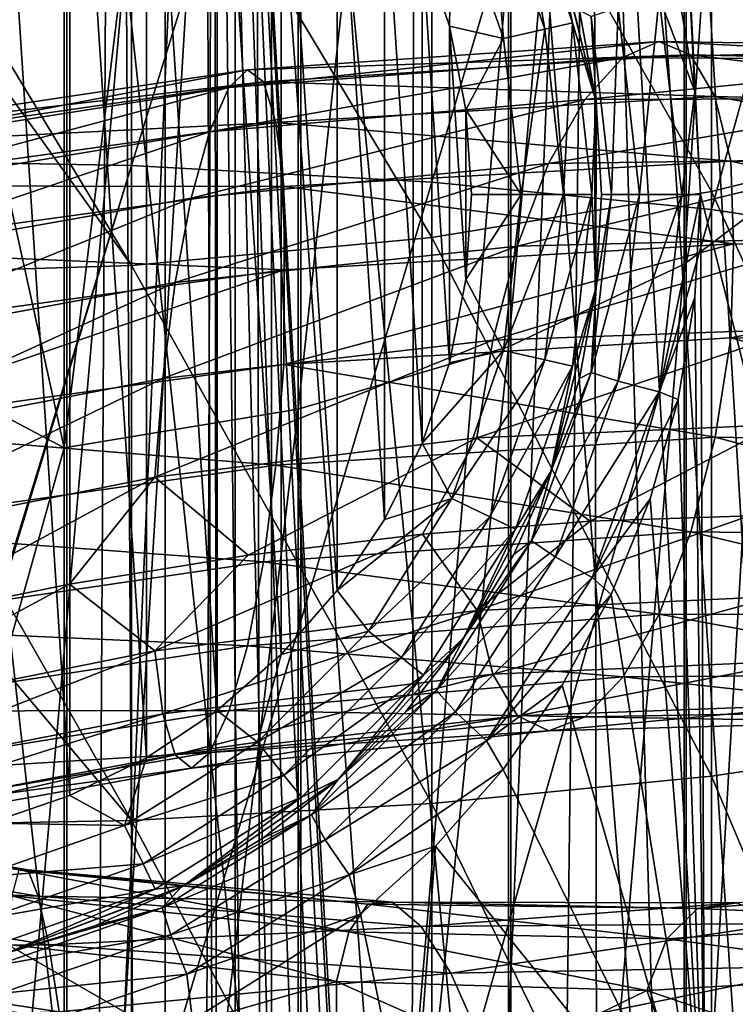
# Model space of a CAD drawing. Header units: metres. Extents: x -109 to 109, y -432 to 89.
# Tile 248 of 656: x 1.53 to 7.03, y -110.07 to -102.5. Entities that reach past the tile are written whole.
import ezdxf

# ---------------------------------------------------------------- set-up
doc = ezdxf.new("R2010")
doc.units = ezdxf.units.M
doc.layers.add('solid_506360_24502164', color=7, linetype='CONTINUOUS')
doc.layers.add('solid_506360_24502164_01', color=7, linetype='CONTINUOUS')

msp = doc.modelspace()

# ---------------------------------------------------------------- linework, layer by layer
at = {"layer": 'solid_506360_24502164'}
for points in [[(4.586508, -72.932159, 24.129698), (0, -111.146767, 23.754892), (0, -73.012909, 23.754892)], [(2.930782, -120.392815, 354.220398), (3.023894, -94.300003, 354.202179), (0, -94.300003, 354.5)], [(2.013397, -119.782677, 354.368683), (2.930782, -120.392815, 354.220398), (0, -94.300003, 354.5)], [(1.017608, -119.41877, 354.466553), (2.013397, -119.782677, 354.368683), (0, -94.300003, 354.5)], [(2.388744, -104.391335, 219.07515), (2.388744, -100.327805, 220.813034), (0, -100.428604, 221.010101)], [(2.388744, -104.391335, 219.07515), (0, -100.428604, 221.010101), (0, -101.055847, 220.697906)], [(2.388744, -104.391335, 219.07515), (0, -101.055847, 220.697906), (0, -104.464211, 219.284164)], [(2.388744, -108.654449, 217.909668), (2.388744, -104.391335, 219.07515), (0, -104.464211, 219.284164)], [(3.560595, -104.422981, 966.782104), (-0.015566, -104.912506, 967.384827), (-0.002815, -105.642319, 967.598389)], [(2.388744, -108.654449, 217.909668), (0, -104.464211, 219.284164), (0, -105.822296, 218.84433)], [(2.388744, -108.654449, 217.909668), (0, -105.822296, 218.84433), (0, -108.698036, 218.126678)], [(2.566091, -106.016846, 961.680542), (0.51612, -107.123383, 962.336182), (-0.002029, -106.529991, 962.19458)], [(-1.271196, -108.528481, 931.0354), (1.590217, -109.033051, 931.347778), (-1.334462, -108.734474, 930.293579)], [(1.521531, -109.033401, 932.087036), (1.590217, -109.033051, 931.347778), (-1.271196, -108.528481, 931.0354)], [(2.388744, -113.036942, 217.338501), (2.388744, -108.654449, 217.909668), (0, -108.698036, 218.126678)], [(2.388744, -113.036942, 217.338501), (0, -108.698036, 218.126678), (0, -110.823158, 217.773758)], [(-1.334462, -108.734474, 930.293579), (1.66936, -109.235901, 930.606628), (-1.400579, -109.112473, 929.608215)], [(1.590217, -109.033051, 931.347778), (1.66936, -109.235901, 930.606628), (-1.334462, -108.734474, 930.293579)], [(-1.400579, -109.112473, 929.608215), (1.75207, -109.610939, 929.921448), (-1.463896, -109.628197, 929.036743)], [(1.66936, -109.235901, 930.606628), (1.75207, -109.610939, 929.921448), (-1.400579, -109.112473, 929.608215)], [(1.75207, -109.610939, 929.921448), (1.831277, -110.124123, 929.349731), (-1.463896, -109.628197, 929.036743)], [(-1.463896, -109.628197, 929.036743), (1.831277, -110.124123, 929.349731), (-1.518898, -110.24662, 928.633911)]]:
    msp.add_3dface(points, dxfattribs=at)
at = {"layer": 'solid_506360_24502164_01'}
for points in [[(3.46471, -22.231644, 491.495667), (3.185571, -22.273359, 492.449768), (3.464375, -153.699997, 491.498016)], [(3.185582, -22.273357, 489.550049), (3.464715, -22.231644, 490.504181), (3.464375, -153.699997, 490.501801)], [(3.46471, -22.231644, 491.495667), (3.464375, -153.699997, 491.498016), (3.464375, -153.699997, 490.501801)], [(3.464715, -22.231644, 490.504181), (3.46471, -22.231644, 491.495667), (3.464375, -153.699997, 490.501801)], [(2.645653, -22.343927, 488.708496), (3.185582, -22.273357, 489.550049), (3.183712, -153.699997, 489.545959)], [(3.185571, -22.273359, 492.449768), (2.645656, -22.343927, 493.29129), (3.183712, -153.699997, 492.453857)], [(3.185582, -22.273357, 489.550049), (3.464375, -153.699997, 490.501801), (3.183712, -153.699997, 489.545959)], [(3.185571, -22.273359, 492.449768), (3.183712, -153.699997, 492.453857), (3.464375, -153.699997, 491.498016)], [(2.645656, -22.343927, 493.29129), (1.889494, -22.420534, 493.946045), (2.645123, -153.699997, 493.291931)], [(1.889495, -22.420534, 488.053741), (2.645653, -22.343927, 488.708496), (1.892243, -153.699997, 488.055511)], [(2.645653, -22.343927, 488.708496), (2.645123, -153.699997, 488.707886), (1.892243, -153.699997, 488.055511)], [(2.645656, -22.343927, 493.29129), (2.645123, -153.699997, 493.291931), (3.183712, -153.699997, 492.453857)], [(2.645653, -22.343927, 488.708496), (3.183712, -153.699997, 489.545959), (2.645123, -153.699997, 488.707886)], [(0.98232, -22.47855, 487.640594), (1.889495, -22.420534, 488.053741), (0.986064, -153.699997, 487.641693)], [(1.889494, -22.420534, 493.946045), (0.982325, -22.47855, 494.359222), (0.986064, -153.699997, 494.358124)], [(1.889494, -22.420534, 493.946045), (0.986064, -153.699997, 494.358124), (1.892243, -153.699997, 493.944305)], [(1.889495, -22.420534, 488.053741), (1.892243, -153.699997, 488.055511), (0.986064, -153.699997, 487.641693)], [(1.889494, -22.420534, 493.946045), (1.892243, -153.699997, 493.944305), (2.645123, -153.699997, 493.291931)], [(4.586263, -60.922607, 79.880127), (6.717293, -103.053429, 79.444649), (6.760628, -103.845078, 79.434006)], [(8.71348, -111.606529, 78.87751), (4.586263, -60.922607, 79.880127), (6.760628, -103.845078, 79.434006)], [(4.586263, -60.922607, 79.880127), (6.587473, -102.270981, 79.476105), (6.717293, -103.053429, 79.444649)], [(9.014207, -111.638702, 78.778137), (9.057219, -61.163116, 78.763618), (4.586263, -60.922607, 79.880127)], [(8.71348, -111.606529, 78.87751), (9.014207, -111.638702, 78.778137), (4.586263, -60.922607, 79.880127)], [(6.793595, -111.42662, 24.583921), (4.586508, -72.932159, 24.129698), (9.057643, -72.691635, 25.246311)], [(8.713612, -111.606544, 25.132313), (6.793595, -111.42662, 24.583921), (9.057643, -72.691635, 25.246311)], [(2.275632, -111.178223, 23.846695), (0, -111.146767, 23.754892), (4.586508, -72.932159, 24.129698)], [(4.543943, -111.27211, 24.122726), (2.275632, -111.178223, 23.846695), (4.586508, -72.932159, 24.129698)], [(6.793595, -111.42662, 24.583921), (4.543943, -111.27211, 24.122726), (4.586508, -72.932159, 24.129698)], [(7.651602, -88.938606, 928.859131), (6.634851, -104.379333, 936.586792), (6.634851, -89.826416, 927.514099)], [(7.651602, -88.938606, 928.859131), (7.651602, -103.615639, 938.006042), (6.634851, -104.379333, 936.586792)], [(6.634851, -89.826416, 927.514099), (5.284738, -105.016502, 935.40271), (5.284738, -90.567139, 926.391968)], [(6.634851, -89.826416, 927.514099), (6.634851, -104.379333, 936.586792), (5.284738, -105.016502, 935.40271)], [(5.284738, -90.567139, 926.391968), (3.669097, -105.495148, 934.513245), (3.669097, -91.123566, 925.549011)], [(5.284738, -90.567139, 926.391968), (5.284738, -105.016502, 935.40271), (3.669097, -105.495148, 934.513245)], [(3.669097, -91.123566, 925.549011), (1.869106, -105.791199, 933.963135), (1.869106, -91.467735, 925.027588)], [(3.669097, -91.123566, 925.549011), (3.669097, -105.495148, 934.513245), (1.869106, -105.791199, 933.963135)], [(0, -97.315941, 928.642334), (1.869106, -91.467735, 925.027588), (1.869106, -105.791199, 933.963135)], [(3.023894, -94.300003, 323.797821), (0, -128.504288, 323.5), (0, -94.300003, 323.5)], [(1.535505, -128.504288, 323.576233), (0, -128.504288, 323.5), (3.023894, -94.300003, 323.797821)], [(3.055903, -128.504288, 323.80423), (1.535505, -128.504288, 323.576233), (3.023894, -94.300003, 323.797821)], [(2.930782, -120.392815, 354.220398), (3.341974, -120.786682, 354.135437), (3.023894, -94.300003, 354.202179)], [(5.5069, -128.504288, 353.48877), (5.931581, -94.300003, 353.320129), (3.023894, -94.300003, 354.202179)], [(4.686687, -123.970055, 353.774475), (5.5069, -128.504288, 353.48877), (3.023894, -94.300003, 354.202179)], [(4.617548, -123.384521, 353.796234), (4.686687, -123.970055, 353.774475), (3.023894, -94.300003, 354.202179)], [(4.483455, -122.809738, 353.837402), (4.617548, -123.384521, 353.796234), (3.023894, -94.300003, 354.202179)], [(4.285552, -122.253639, 353.895782), (4.483455, -122.809738, 353.837402), (3.023894, -94.300003, 354.202179)], [(4.026216, -121.725067, 353.967957), (4.285552, -122.253639, 353.895782), (3.023894, -94.300003, 354.202179)], [(3.709721, -121.233246, 354.04953), (4.026216, -121.725067, 353.967957), (3.023894, -94.300003, 354.202179)], [(3.341974, -120.786682, 354.135437), (3.709721, -121.233246, 354.04953), (3.023894, -94.300003, 354.202179)], [(3.055903, -128.504288, 323.80423), (3.023894, -94.300003, 323.797821), (5.931581, -94.300003, 324.679871)], [(4.546237, -128.504288, 324.181702), (3.055903, -128.504288, 323.80423), (5.931581, -94.300003, 324.679871)], [(5.991848, -128.504288, 324.704987), (4.546237, -128.504288, 324.181702), (5.931581, -94.300003, 324.679871)], [(5.5069, -128.504288, 353.48877), (6.91514, -128.504288, 352.871948), (5.931581, -94.300003, 353.320129)], [(8.255346, -128.504288, 352.118652), (8.61132, -94.300003, 351.887787), (5.931581, -94.300003, 353.320129)], [(6.91514, -128.504288, 352.871948), (8.255346, -128.504288, 352.118652), (5.931581, -94.300003, 353.320129)], [(5.991848, -128.504288, 324.704987), (5.931581, -94.300003, 324.679871), (8.61132, -94.300003, 326.112213)], [(7.378512, -128.504288, 325.368866), (5.991848, -128.504288, 324.704987), (8.61132, -94.300003, 326.112213)], [(2.388744, -95.976761, 194.942795), (0, -103.577698, 192.635849), (0, -95.903885, 194.73378)], [(2.388744, -103.621292, 192.852875), (0, -103.577698, 192.635849), (2.388744, -95.976761, 194.942795)], [(2.388744, -103.621292, 192.852875), (2.388744, -95.976761, 194.942795), (4.696142, -96.192917, 195.562698)], [(4.696142, -103.75058, 193.496521), (2.388744, -103.621292, 192.852875), (4.696142, -96.192917, 195.562698)], [(4.696142, -103.75058, 193.496521), (4.696142, -96.192917, 195.562698), (6.843618, -96.544983, 196.572403)], [(6.843618, -103.961166, 194.544907), (4.696142, -103.75058, 193.496521), (6.843618, -96.544983, 196.572403)], [(6.843618, -103.961166, 194.544907), (6.843618, -96.544983, 196.572403), (8.758043, -97.020973, 197.9375)], [(8.758043, -104.24588, 195.962296), (6.843618, -103.961166, 194.544907), (8.758043, -97.020973, 197.9375)], [(0, -104.803528, 933.162231), (0, -97.315941, 928.642334), (1.869106, -105.791199, 933.963135)], [(0, -97.832664, 948.752808), (1.891428, -114.328049, 956.851929), (1.891428, -97.93367, 948.565125)], [(0, -97.832664, 948.752808), (0, -114.24427, 957.047913), (1.891428, -114.328049, 956.851929)], [(1.891428, -97.93367, 948.565125), (3.68973, -114.575485, 956.272949), (3.68973, -98.232002, 948.010681)], [(1.891428, -97.93367, 948.565125), (1.891428, -114.328049, 956.851929), (3.68973, -114.575485, 956.272949)], [(3.68973, -98.232002, 948.010681), (5.302645, -114.974167, 955.340149), (5.302645, -98.712677, 947.117432)], [(3.68973, -98.232002, 948.010681), (3.68973, -114.575485, 956.272949), (5.302645, -114.974167, 955.340149)], [(5.302645, -98.712677, 947.117432), (6.649134, -115.504059, 954.100403), (6.649134, -99.351555, 945.930176)], [(5.302645, -98.712677, 947.117432), (5.302645, -114.974167, 955.340149), (6.649134, -115.504059, 954.100403)], [(8.758043, -103.34713, 216.080444), (8.758043, -98.883629, 217.98938), (6.843618, -99.541939, 219.276505)], [(1.295244, -108.674408, 150.004898), (1.915098, -108.463791, 150.004898), (1.295249, -99.015778, 150.004898)], [(1.915098, -108.463791, 150.004898), (1.915105, -99.226395, 150.004898), (1.295249, -99.015778, 150.004898)], [(1.915098, -108.463791, 150.004898), (2.501997, -108.174057, 150.004898), (1.915105, -99.226395, 150.004898)], [(2.501997, -108.174057, 150.004898), (2.502007, -99.516136, 150.004898), (1.915105, -99.226395, 150.004898)], [(6.649134, -99.351555, 945.930176), (7.661542, -116.138542, 952.615906), (7.661542, -100.116524, 944.508606)], [(6.649134, -99.351555, 945.930176), (6.649134, -115.504059, 954.100403), (7.661542, -116.138542, 952.615906)], [(2.501997, -108.174057, 150.004898), (3.046047, -107.810127, 150.004898), (2.502007, -99.516136, 150.004898)], [(3.046047, -107.810127, 150.004898), (3.04606, -99.880066, 150.004898), (2.502007, -99.516136, 150.004898)], [(6.843618, -103.82312, 217.445541), (6.843618, -99.541939, 219.276505), (4.696142, -100.028862, 220.228531)], [(6.843618, -103.82312, 217.445541), (8.758043, -103.34713, 216.080444), (6.843618, -99.541939, 219.276505)], [(3.046047, -107.810127, 150.004898), (3.537649, -107.37851, 150.004898), (3.04606, -99.880066, 150.004898)], [(3.537649, -107.37851, 150.004898), (3.537664, -100.311691, 150.004898), (3.04606, -99.880066, 150.004898)], [(4.696142, -104.175186, 218.455246), (4.696142, -100.028862, 220.228531), (2.388744, -100.327805, 220.813034)], [(4.696142, -104.175186, 218.455246), (6.843618, -103.82312, 217.445541), (4.696142, -100.028862, 220.228531)], [(3.537649, -107.37851, 150.004898), (3.96856, -106.886543, 150.004898), (3.537664, -100.311691, 150.004898)], [(3.96856, -106.886543, 150.004898), (3.968576, -100.803658, 150.004898), (3.537664, -100.311691, 150.004898)], [(2.388744, -104.391335, 219.07515), (4.696142, -104.175186, 218.455246), (2.388744, -100.327805, 220.813034)], [(3.96856, -106.886543, 150.004898), (4.331564, -106.342583, 150.004898), (3.968576, -100.803658, 150.004898)], [(4.331564, -106.342583, 150.004898), (4.331579, -101.347626, 150.004898), (3.968576, -100.803658, 150.004898)], [(5.141675, -101.368988, 149.71228), (5.563747, -102.575203, 149.71228), (5.337231, -101.274818, 149.387573)], [(5.337231, -101.274818, 149.387573), (5.775355, -102.526901, 149.387573), (5.610084, -101.717422, 149.004898)], [(5.563747, -102.575203, 149.71228), (5.775355, -102.526901, 149.387573), (5.337231, -101.274818, 149.387573)], [(4.331564, -106.342583, 150.004898), (4.62032, -105.756279, 150.004898), (4.331579, -101.347626, 150.004898)], [(4.62032, -105.756279, 150.004898), (4.620334, -101.933937, 150.004898), (4.331579, -101.347626, 150.004898)], [(4.848976, -101.509949, 149.929077), (5.247021, -102.647491, 149.929077), (5.141675, -101.368988, 149.71228)], [(5.247021, -102.647491, 149.929077), (5.563747, -102.575203, 149.71228), (5.141675, -101.368988, 149.71228)], [(4.848976, -101.509949, 149.929077), (4.620334, -101.933937, 150.004898), (4.83007, -102.552673, 150.004898)], [(4.848976, -101.509949, 149.929077), (4.83007, -102.552673, 150.004898), (5.247021, -102.647491, 149.929077)], [(5.619405, -101.742165, 80.510735), (5.610084, -101.717422, 149.004898), (5.95625, -103.121849, 149.004898)], [(5.775355, -102.526901, 149.387573), (5.95625, -103.121849, 149.004898), (5.610084, -101.717422, 149.004898)], [(5.830822, -102.430344, 80.452904), (5.619405, -101.742165, 80.510735), (5.95625, -103.121849, 149.004898)], [(4.62032, -105.756279, 150.004898), (4.830059, -105.13755, 150.004898), (4.620334, -101.933937, 150.004898)], [(4.830059, -105.13755, 150.004898), (4.83007, -102.552673, 150.004898), (4.620334, -101.933937, 150.004898)], [(6.4413, -102.328308, 79.524887), (6.717293, -103.053429, 79.444649), (6.587473, -102.270981, 79.476105)], [(6.127252, -102.411644, 79.741631), (6.292576, -103.845093, 79.698166), (6.4413, -102.328308, 79.524887)], [(6.292576, -103.845093, 79.698166), (6.617288, -103.845093, 79.481117), (6.4413, -102.328308, 79.524887)], [(6.4413, -102.328308, 79.524887), (6.617288, -103.845093, 79.481117), (6.717293, -103.053429, 79.444649)], [(5.957716, -103.134018, 80.417061), (5.830822, -102.430344, 80.452904), (5.95625, -103.121849, 149.004898)], [(5.919695, -102.476616, 80.06604), (5.830822, -102.430344, 80.452904), (5.957716, -103.134018, 80.417061)], [(5.919695, -102.476616, 80.06604), (6.075776, -103.845093, 80.023033), (6.127252, -102.411644, 79.741631)], [(6.075776, -103.845093, 80.023033), (6.292576, -103.845093, 79.698166), (6.127252, -102.411644, 79.741631)], [(5.919695, -102.476616, 80.06604), (5.957716, -103.134018, 80.417061), (6, -103.84507, 80.404984)], [(5.919695, -102.476616, 80.06604), (6, -103.84507, 80.404984), (6.075776, -103.845093, 80.023033)], [(4.830059, -105.13755, 150.004898), (4.957341, -104.496765, 150.004898), (4.83007, -102.552673, 150.004898)], [(4.957341, -104.496765, 150.004898), (4.957348, -103.193466, 150.004898), (4.83007, -102.552673, 150.004898)], [(5.247021, -102.647491, 149.929077), (4.83007, -102.552673, 150.004898), (4.957348, -103.193466, 150.004898)], [(5.247021, -102.647491, 149.929077), (5.381958, -103.845093, 149.929077), (5.563747, -102.575203, 149.71228)], [(5.381958, -103.845093, 149.929077), (5.706829, -103.845093, 149.71228), (5.563747, -102.575203, 149.71228)], [(5.563747, -102.575203, 149.71228), (5.706829, -103.845093, 149.71228), (5.775355, -102.526901, 149.387573)], [(5.706829, -103.845093, 149.71228), (5.92388, -103.845093, 149.387573), (5.775355, -102.526901, 149.387573)], [(5.775355, -102.526901, 149.387573), (5.92388, -103.845093, 149.387573), (5.95625, -103.121849, 149.004898)], [(5.247021, -102.647491, 149.929077), (4.957348, -103.193466, 150.004898), (5.381958, -103.845093, 149.929077)], [(3.136062, -103.023476, 963.534119), (3.277836, -102.886459, 964.289063), (6.440831, -102.66864, 963.153748)], [(6.162251, -102.791229, 962.435486), (3.136062, -103.023476, 963.534119), (6.440831, -102.66864, 963.153748)], [(6.440831, -102.66864, 963.153748), (3.277836, -102.886459, 964.289063), (6.682831, -102.77243, 963.880249)], [(6.162251, -102.791229, 962.435486), (6.440831, -102.66864, 963.153748), (9.372265, -102.714554, 961.498352)], [(8.966893, -102.811821, 960.839539), (6.162251, -102.791229, 962.435486), (9.372265, -102.714554, 961.498352)], [(6.440831, -102.66864, 963.153748), (6.682831, -102.77243, 963.880249), (9.724406, -102.838417, 962.173218)], [(9.372265, -102.714554, 961.498352), (6.440831, -102.66864, 963.153748), (9.724406, -102.838417, 962.173218)], [(2.988018, -103.362457, 962.841187), (3.136062, -103.023476, 963.534119), (6.162251, -102.791229, 962.435486)], [(5.871349, -103.113998, 961.781128), (2.988018, -103.362457, 962.841187), (6.162251, -102.791229, 962.435486)], [(3.277836, -102.886459, 964.289063), (3.400993, -102.979027, 965.047302), (6.682831, -102.77243, 963.880249)], [(6.682831, -102.77243, 963.880249), (3.400993, -102.979027, 965.047302), (6.871111, -103.091049, 964.560425)], [(5.871349, -103.113998, 961.781128), (6.162251, -102.791229, 962.435486), (8.966893, -102.811821, 960.839539)], [(8.543592, -103.106491, 960.24707), (5.871349, -103.113998, 961.781128), (8.966893, -102.811821, 960.839539)], [(6.682831, -102.77243, 963.880249), (6.871111, -103.091049, 964.560425), (9.99838, -103.170403, 962.812988)], [(9.724406, -102.838417, 962.173218), (6.682831, -102.77243, 963.880249), (9.99838, -103.170403, 962.812988)], [(3.277836, -102.886459, 964.289063), (-0.002592, -103.376816, 964.873291), (3.400993, -102.979027, 965.047302)], [(-0.00248, -103.517014, 964.105591), (-0.002592, -103.376816, 964.873291), (3.277836, -102.886459, 964.289063)], [(3.136062, -103.023476, 963.534119), (-0.00248, -103.517014, 964.105591), (3.277836, -102.886459, 964.289063)], [(3.400993, -102.979027, 965.047302), (-0.002689, -103.46727, 965.642029), (3.496812, -103.290436, 965.751892)], [(-0.002592, -103.376816, 964.873291), (-0.002689, -103.46727, 965.642029), (3.400993, -102.979027, 965.047302)], [(-0.002363, -103.859917, 963.398926), (-0.00248, -103.517014, 964.105591), (3.136062, -103.023476, 963.534119)], [(2.988018, -103.362457, 962.841187), (-0.002363, -103.859917, 963.398926), (3.136062, -103.023476, 963.534119)], [(3.400993, -102.979027, 965.047302), (3.496812, -103.290436, 965.751892), (6.871111, -103.091049, 964.560425)], [(2.846358, -103.872559, 962.268616), (2.988018, -103.362457, 962.841187), (5.871349, -103.113998, 961.781128)], [(5.592992, -103.607605, 961.245728), (2.846358, -103.872559, 962.268616), (5.871349, -103.113998, 961.781128)], [(6.871111, -103.091049, 964.560425), (3.496812, -103.290436, 965.751892), (6.99316, -103.58757, 965.140076)], [(5.592992, -103.607605, 961.245728), (5.871349, -103.113998, 961.781128), (8.543592, -103.106491, 960.24707)], [(8.138547, -103.571785, 959.770996), (5.592992, -103.607605, 961.245728), (8.543592, -103.106491, 960.24707)], [(6.617288, -103.845093, 79.481117), (6.760628, -103.845078, 79.434006), (6.717293, -103.053429, 79.444649)], [(6.871111, -103.091049, 964.560425), (6.99316, -103.58757, 965.140076), (10.175978, -103.672867, 963.366333)], [(9.99838, -103.170403, 962.812988), (6.871111, -103.091049, 964.560425), (10.175978, -103.672867, 963.366333)], [(5.92388, -103.845093, 149.387573), (5.95625, -104.568336, 149.004898), (5.95625, -103.121849, 149.004898)], [(5.957716, -103.134018, 80.417061), (5.95625, -103.121849, 149.004898), (5.95625, -104.568336, 149.004898)], [(6, -103.84507, 80.404984), (5.957716, -103.134018, 80.417061), (5.95625, -104.568336, 149.004898)], [(4.957341, -104.496765, 150.004898), (5, -103.845116, 150.004898), (4.957348, -103.193466, 150.004898)], [(5.381958, -103.845093, 149.929077), (4.957348, -103.193466, 150.004898), (5, -103.845116, 150.004898)], [(3.496812, -103.290436, 965.751892), (-0.002765, -103.777794, 966.354248), (3.558924, -103.784126, 966.347168)], [(-0.002689, -103.46727, 965.642029), (-0.002765, -103.777794, 966.354248), (3.496812, -103.290436, 965.751892)], [(3.496812, -103.290436, 965.751892), (3.558924, -103.784126, 966.347168), (6.99316, -103.58757, 965.140076)], [(-0.002251, -104.374283, 962.812683), (-0.002363, -103.859917, 963.398926), (2.988018, -103.362457, 962.841187)], [(2.846358, -103.872559, 962.268616), (-0.002251, -104.374283, 962.812683), (2.988018, -103.362457, 962.841187)], [(8.758043, -108.029854, 214.800247), (8.758043, -103.34713, 216.080444), (6.843618, -103.82312, 217.445541)], [(2.388744, -103.621292, 192.852875), (0, -111.387016, 191.61264), (0, -103.577698, 192.635849)], [(2.388744, -103.621292, 192.852875), (0, -111.4664, 191.607742), (0, -111.387016, 191.61264)], [(2.388744, -111.479889, 191.828674), (0, -111.4664, 191.607742), (2.388744, -103.621292, 192.852875)], [(2.388744, -111.479889, 191.828674), (2.388744, -103.621292, 192.852875), (4.696142, -103.75058, 193.496521)], [(2.723415, -104.521637, 961.871582), (2.846358, -103.872559, 962.268616), (5.592992, -103.607605, 961.245728)], [(5.351415, -104.241364, 960.881226), (2.723415, -104.521637, 961.871582), (5.592992, -103.607605, 961.245728)], [(6.99316, -103.58757, 965.140076), (3.558924, -103.784126, 966.347168), (7.014036, -104.222977, 965.574829)], [(5.351415, -104.241364, 960.881226), (5.592992, -103.607605, 961.245728), (8.138547, -103.571785, 959.770996)], [(7.78702, -104.179535, 959.45813), (5.351415, -104.241364, 960.881226), (8.138547, -103.571785, 959.770996)], [(7.651602, -103.615639, 938.006042), (6.634851, -119.674202, 944.343628), (6.634851, -104.379333, 936.586792)], [(7.651602, -103.615639, 938.006042), (7.651602, -119.040779, 945.825623), (6.634851, -119.674202, 944.343628)], [(6.99316, -103.58757, 965.140076), (7.014036, -104.222977, 965.574829), (10.216769, -104.304214, 963.796448)], [(10.175978, -103.672867, 963.366333), (6.99316, -103.58757, 965.140076), (10.216769, -104.304214, 963.796448)], [(-0.002765, -103.777794, 966.354248), (-0.002814, -104.271835, 966.953735), (3.558924, -103.784126, 966.347168)], [(3.558924, -103.784126, 966.347168), (-0.002814, -104.271835, 966.953735), (3.560595, -104.422981, 966.782104)], [(4.696142, -111.519882, 192.483978), (2.388744, -111.479889, 191.828674), (4.696142, -103.75058, 193.496521)], [(3.558924, -103.784126, 966.347168), (3.560595, -104.422981, 966.782104), (7.014036, -104.222977, 965.574829)], [(4.696142, -111.519882, 192.483978), (4.696142, -103.75058, 193.496521), (6.843618, -103.961166, 194.544907)], [(-0.002154, -105.027618, 962.403259), (-0.002251, -104.374283, 962.812683), (2.846358, -103.872559, 962.268616)], [(2.723415, -104.521637, 961.871582), (-0.002154, -105.027618, 962.403259), (2.846358, -103.872559, 962.268616)], [(6.843618, -108.314568, 216.217636), (6.843618, -103.82312, 217.445541), (4.696142, -104.175186, 218.455246)], [(5.381958, -103.845093, 149.929077), (5, -103.845116, 150.004898), (4.957341, -104.496765, 150.004898)], [(5.381958, -103.845093, 149.929077), (4.957341, -104.496765, 150.004898), (5.247021, -105.042686, 149.929077)], [(5.247021, -105.042686, 149.929077), (5.563747, -105.114983, 149.71228), (5.706829, -103.845093, 149.71228)], [(5.381958, -103.845093, 149.929077), (5.247021, -105.042686, 149.929077), (5.706829, -103.845093, 149.71228)], [(5.563747, -105.114983, 149.71228), (5.775355, -105.163277, 149.387573), (5.92388, -103.845093, 149.387573)], [(5.706829, -103.845093, 149.71228), (5.563747, -105.114983, 149.71228), (5.92388, -103.845093, 149.387573)], [(5.92388, -103.845093, 149.387573), (5.775355, -105.163277, 149.387573), (5.95625, -104.568336, 149.004898)], [(6.075776, -103.845093, 80.023033), (5.95772, -104.556122, 80.417053), (5.919695, -105.21357, 80.06604)], [(5.919695, -105.21357, 80.06604), (6.127252, -105.278534, 79.741631), (6.292576, -103.845093, 79.698166)], [(6.075776, -103.845093, 80.023033), (5.919695, -105.21357, 80.06604), (6.292576, -103.845093, 79.698166)], [(5.95772, -104.556122, 80.417053), (6, -103.84507, 80.404984), (5.95625, -104.568336, 149.004898)], [(6.075776, -103.845093, 80.023033), (6, -103.84507, 80.404984), (5.95772, -104.556122, 80.417053)], [(6.127252, -105.278534, 79.741631), (6.4413, -105.36187, 79.524887), (6.617288, -103.845093, 79.481117)], [(6.292576, -103.845093, 79.698166), (6.127252, -105.278534, 79.741631), (6.617288, -103.845093, 79.481117)], [(6.4413, -105.36187, 79.524887), (6.717295, -104.636726, 79.444649), (6.760628, -103.845078, 79.434006)], [(6.617288, -103.845093, 79.481117), (6.4413, -105.36187, 79.524887), (6.760628, -103.845078, 79.434006)], [(6.794582, -111.426704, 79.425613), (6.760628, -103.845078, 79.434006), (6.717295, -104.636726, 79.444649)], [(6.794582, -111.426704, 79.425613), (8.71348, -111.606529, 78.87751), (6.760628, -103.845078, 79.434006)], [(6.843618, -108.314568, 216.217636), (8.758043, -108.029854, 214.800247), (6.843618, -103.82312, 217.445541)], [(6.843618, -111.58503, 193.5513), (4.696142, -111.519882, 192.483978), (6.843618, -103.961166, 194.544907)], [(6.843618, -111.58503, 193.5513), (6.843618, -103.961166, 194.544907), (8.758043, -104.24588, 195.962296)], [(4.696142, -108.525154, 217.266006), (4.696142, -104.175186, 218.455246), (2.388744, -104.391335, 219.07515)], [(4.696142, -108.525154, 217.266006), (6.843618, -108.314568, 216.217636), (4.696142, -104.175186, 218.455246)], [(2.627872, -105.257721, 961.67395), (2.723415, -104.521637, 961.871582), (5.351415, -104.241364, 960.881226)], [(5.163674, -104.964455, 960.709351), (2.627872, -105.257721, 961.67395), (5.351415, -104.241364, 960.881226)], [(7.014036, -104.222977, 965.574829), (3.559311, -105.150436, 966.995178), (6.993919, -104.945572, 965.789368)], [(7.014036, -104.222977, 965.574829), (3.560595, -104.422981, 966.782104), (3.559311, -105.150436, 966.995178)], [(5.163674, -104.964455, 960.709351), (5.351415, -104.241364, 960.881226), (7.78702, -104.179535, 959.45813)], [(7.513833, -104.880882, 959.326477), (5.163674, -104.964455, 960.709351), (7.78702, -104.179535, 959.45813)], [(8.758043, -111.673111, 194.994324), (6.843618, -111.58503, 193.5513), (8.758043, -104.24588, 195.962296)], [(10.216769, -104.304214, 963.796448), (7.014036, -104.222977, 965.574829), (6.993919, -104.945572, 965.789368)], [(-0.002814, -104.271835, 966.953735), (-0.015566, -104.912506, 967.384827), (3.560595, -104.422981, 966.782104)], [(10.216769, -104.304214, 963.796448), (6.993919, -104.945572, 965.789368), (10.177082, -105.018661, 964.014954)], [(2.388744, -108.654449, 217.909668), (4.696142, -108.525154, 217.266006), (2.388744, -104.391335, 219.07515)], [(6.634851, -104.379333, 936.586792), (5.284738, -120.20269, 943.107178), (5.284738, -105.016502, 935.40271)], [(6.634851, -104.379333, 936.586792), (6.634851, -119.674202, 944.343628), (5.284738, -120.20269, 943.107178)], [(3.560595, -104.422981, 966.782104), (-0.002815, -105.642319, 967.598389), (3.559311, -105.150436, 966.995178)], [(-0.002078, -105.767609, 962.195374), (-0.002154, -105.027618, 962.403259), (2.723415, -104.521637, 961.871582)], [(2.627872, -105.257721, 961.67395), (-0.002078, -105.767609, 962.195374), (2.723415, -104.521637, 961.871582)], [(5.247021, -105.042686, 149.929077), (4.957341, -104.496765, 150.004898), (4.830059, -105.13755, 150.004898)], [(5.83083, -105.259804, 80.452904), (5.95625, -104.568336, 149.004898), (5.610084, -105.972755, 149.004898)], [(5.775355, -105.163277, 149.387573), (5.610084, -105.972755, 149.004898), (5.95625, -104.568336, 149.004898)], [(5.83083, -105.259804, 80.452904), (5.95772, -104.556122, 80.417053), (5.95625, -104.568336, 149.004898)], [(5.919695, -105.21357, 80.06604), (5.95772, -104.556122, 80.417053), (5.83083, -105.259804, 80.452904)], [(6.4413, -105.36187, 79.524887), (6.587478, -105.419182, 79.476105), (6.717295, -104.636726, 79.444649)], [(6.794582, -111.426704, 79.425613), (6.717295, -104.636726, 79.444649), (6.587478, -105.419182, 79.476105)], [(0, -112.489685, 937.33551), (0, -104.803528, 933.162231), (1.869106, -105.791199, 933.963135)], [(5.042277, -105.713852, 960.733032), (5.163674, -104.964455, 960.709351), (7.513833, -104.880882, 959.326477)], [(7.337183, -105.614326, 959.376404), (5.042277, -105.713852, 960.733032), (7.513833, -104.880882, 959.326477)], [(2.566091, -106.016846, 961.680542), (2.627872, -105.257721, 961.67395), (5.163674, -104.964455, 960.709351)], [(5.042277, -105.713852, 960.733032), (2.566091, -106.016846, 961.680542), (5.163674, -104.964455, 960.709351)], [(6.993919, -104.945572, 965.789368), (3.559311, -105.150436, 966.995178), (6.872522, -105.708549, 965.811768)], [(6.993919, -104.945572, 965.789368), (6.872522, -105.708549, 965.811768), (10.000432, -105.764687, 964.063171)], [(10.177082, -105.018661, 964.014954), (6.993919, -104.945572, 965.789368), (10.000432, -105.764687, 964.063171)], [(5.284738, -105.016502, 935.40271), (3.669097, -120.599686, 942.178345), (3.669097, -105.495148, 934.513245)], [(5.284738, -105.016502, 935.40271), (5.284738, -120.20269, 943.107178), (3.669097, -120.599686, 942.178345)], [(5.247021, -105.042686, 149.929077), (4.830059, -105.13755, 150.004898), (4.62032, -105.756279, 150.004898)], [(5.247021, -105.042686, 149.929077), (4.62032, -105.756279, 150.004898), (4.848976, -106.180237, 149.929077)], [(5.247021, -105.042686, 149.929077), (4.848976, -106.180237, 149.929077), (5.563747, -105.114983, 149.71228)], [(3.559311, -105.150436, 966.995178), (-0.002815, -105.642319, 967.598389), (3.49753, -105.923752, 967.000671)], [(3.559311, -105.150436, 966.995178), (3.49753, -105.923752, 967.000671), (6.872522, -105.708549, 965.811768)], [(4.848976, -106.180237, 149.929077), (5.141675, -106.32119, 149.71228), (5.563747, -105.114983, 149.71228)], [(5.563747, -105.114983, 149.71228), (5.141675, -106.32119, 149.71228), (5.775355, -105.163277, 149.387573)], [(5.141675, -106.32119, 149.71228), (5.337231, -106.415367, 149.387573), (5.775355, -105.163277, 149.387573)], [(5.775355, -105.163277, 149.387573), (5.337231, -106.415367, 149.387573), (5.610084, -105.972755, 149.004898)], [(5.919695, -105.21357, 80.06604), (5.619415, -105.94799, 80.510735), (5.462207, -106.506073, 80.185707)], [(5.919695, -105.21357, 80.06604), (5.462207, -106.506073, 80.185707), (6.127252, -105.278534, 79.741631)], [(5.919695, -105.21357, 80.06604), (5.83083, -105.259804, 80.452904), (5.619415, -105.94799, 80.510735)], [(-0.002029, -106.529991, 962.19458), (-0.002078, -105.767609, 962.195374), (2.627872, -105.257721, 961.67395)], [(2.566091, -106.016846, 961.680542), (-0.002029, -106.529991, 962.19458), (2.627872, -105.257721, 961.67395)], [(5.462207, -106.506073, 80.185707), (5.644304, -106.627724, 79.862305), (6.127252, -105.278534, 79.741631)], [(5.619415, -105.94799, 80.510735), (5.83083, -105.259804, 80.452904), (5.610084, -105.972755, 149.004898)], [(6.127252, -105.278534, 79.741631), (5.644304, -106.627724, 79.862305), (6.4413, -105.36187, 79.524887)], [(5.644304, -106.627724, 79.862305), (5.928132, -106.786804, 79.64624), (6.4413, -105.36187, 79.524887)], [(6.4413, -105.36187, 79.524887), (5.928132, -106.786804, 79.64624), (6.587478, -105.419182, 79.476105)], [(5.928132, -106.786804, 79.64624), (6.372381, -106.183212, 79.526794), (6.587478, -105.419182, 79.476105)], [(6.794582, -111.426704, 79.425613), (6.587478, -105.419182, 79.476105), (6.372381, -106.183212, 79.526794)], [(3.669097, -105.495148, 934.513245), (1.869106, -120.845238, 941.603821), (1.869106, -105.791199, 933.963135)], [(3.669097, -105.495148, 934.513245), (3.669097, -120.599686, 942.178345), (1.869106, -120.845238, 941.603821)], [(-0.002815, -105.642319, 967.598389), (-0.002766, -106.419098, 967.596558), (3.49753, -105.923752, 967.000671)], [(7.337183, -105.614326, 959.376404), (5.912344, -106.355202, 960.474121), (5.042277, -105.713852, 960.733032)], [(7.337183, -105.614326, 959.376404), (7.137789, -106.313477, 959.702332), (5.912344, -106.355202, 960.474121)], [(5.042277, -105.713852, 960.733032), (3.284555, -106.616394, 961.659119), (2.566091, -106.016846, 961.680542)], [(5.042277, -105.713852, 960.733032), (4.623408, -106.45549, 961.128357), (3.284555, -106.616394, 961.659119)], [(6.872522, -105.708549, 965.811768), (3.49753, -105.923752, 967.000671), (6.684782, -106.438118, 965.63269)], [(4.848976, -106.180237, 149.929077), (4.62032, -105.756279, 150.004898), (4.331564, -106.342583, 150.004898)], [(5.042277, -105.713852, 960.733032), (5.912344, -106.355202, 960.474121), (4.623408, -106.45549, 961.128357)], [(6.872522, -105.708549, 965.811768), (6.684782, -106.438118, 965.63269), (9.727245, -106.472275, 963.924316)], [(10.000432, -105.764687, 964.063171), (6.872522, -105.708549, 965.811768), (9.727245, -106.472275, 963.924316)], [(0, -112.489685, 937.33551), (1.869106, -105.791199, 933.963135), (1.869106, -120.845238, 941.603821)], [(3.49753, -105.923752, 967.000671), (-0.002766, -106.419098, 967.596558), (3.401986, -106.666443, 966.795898)], [(3.49753, -105.923752, 967.000671), (3.401986, -106.666443, 966.795898), (6.684782, -106.438118, 965.63269)], [(5.324366, -106.61116, 80.587685), (5.610084, -105.972755, 149.004898), (4.937886, -107.253502, 149.004898)], [(5.337231, -106.415367, 149.387573), (4.937886, -107.253502, 149.004898), (5.610084, -105.972755, 149.004898)], [(5.324366, -106.61116, 80.587685), (5.619415, -105.94799, 80.510735), (5.610084, -105.972755, 149.004898)], [(5.462207, -106.506073, 80.185707), (5.619415, -105.94799, 80.510735), (5.324366, -106.61116, 80.587685)], [(2.566091, -106.016846, 961.680542), (1.910547, -106.838783, 962.062805), (0.51612, -107.123383, 962.336182)], [(2.566091, -106.016846, 961.680542), (3.284555, -106.616394, 961.659119), (1.910547, -106.838783, 962.062805)], [(4.848976, -106.180237, 149.929077), (4.331564, -106.342583, 150.004898), (3.96856, -106.886543, 150.004898)], [(4.848976, -106.180237, 149.929077), (3.96856, -106.886543, 150.004898), (4.207784, -107.200684, 149.929077)], [(4.848976, -106.180237, 149.929077), (4.207784, -107.200684, 149.929077), (5.141675, -106.32119, 149.71228)], [(5.928132, -106.786804, 79.64624), (6.073892, -106.919037, 79.594208), (6.372381, -106.183212, 79.526794)], [(6.794582, -111.426704, 79.425613), (6.372381, -106.183212, 79.526794), (6.073892, -106.919037, 79.594208)], [(4.207784, -107.200684, 149.929077), (4.461779, -107.403244, 149.71228), (5.141675, -106.32119, 149.71228)], [(5.141675, -106.32119, 149.71228), (4.461779, -107.403244, 149.71228), (5.337231, -106.415367, 149.387573)], [(5.043036, -107.041313, 961.367737), (4.623408, -106.45549, 961.128357), (5.912344, -106.355202, 960.474121)], [(5.043036, -107.041313, 961.367737), (5.912344, -106.355202, 960.474121), (7.137789, -106.313477, 959.702332)], [(7.338288, -106.932472, 960.011658), (5.043036, -107.041313, 961.367737), (7.137789, -106.313477, 959.702332)], [(-0.002766, -106.419098, 967.596558), (-0.00269, -107.165726, 967.38147), (3.401986, -106.666443, 966.795898)], [(6.684782, -106.438118, 965.63269), (3.401986, -106.666443, 966.795898), (6.443204, -107.06897, 965.257385)], [(4.461779, -107.403244, 149.71228), (4.631475, -107.538567, 149.387573), (5.337231, -106.415367, 149.387573)], [(5.337231, -106.415367, 149.387573), (4.631475, -107.538567, 149.387573), (4.937886, -107.253502, 149.004898)], [(6.684782, -106.438118, 965.63269), (6.443204, -107.06897, 965.257385), (9.375718, -107.077744, 963.600952)], [(9.727245, -106.472275, 963.924316), (6.684782, -106.438118, 965.63269), (9.375718, -107.077744, 963.600952)], [(2.566477, -107.350807, 962.313232), (3.284555, -106.616394, 961.659119), (4.623408, -106.45549, 961.128357)], [(5.043036, -107.041313, 961.367737), (2.566477, -107.350807, 962.313232), (4.623408, -106.45549, 961.128357)], [(5.462207, -106.506073, 80.185707), (4.948221, -107.238487, 80.679565), (4.732158, -107.656128, 80.35688)], [(5.462207, -106.506073, 80.185707), (4.732158, -107.656128, 80.35688), (5.644304, -106.627724, 79.862305)], [(5.462207, -106.506073, 80.185707), (5.324366, -106.61116, 80.587685), (4.948221, -107.238487, 80.679565)], [(3.401986, -106.666443, 966.795898), (-0.00269, -107.165726, 967.38147), (3.279043, -107.312225, 966.387878)], [(2.566477, -107.350807, 962.313232), (1.910547, -106.838783, 962.062805), (3.284555, -106.616394, 961.659119)], [(3.401986, -106.666443, 966.795898), (3.279043, -107.312225, 966.387878), (6.443204, -107.06897, 965.257385)], [(4.732158, -107.656128, 80.35688), (4.878232, -107.820839, 80.034264), (5.644304, -106.627724, 79.862305)], [(5.644304, -106.627724, 79.862305), (4.878232, -107.820839, 80.034264), (5.928132, -106.786804, 79.64624)], [(4.948221, -107.238487, 80.679565), (5.324366, -106.61116, 80.587685), (4.937886, -107.253502, 149.004898)], [(4.878232, -107.820839, 80.034264), (5.116742, -108.042664, 79.818718), (5.928132, -106.786804, 79.64624)], [(5.928132, -106.786804, 79.64624), (5.116742, -108.042664, 79.818718), (6.073892, -106.919037, 79.594208)], [(-0.002029, -107.867485, 962.82373), (0.51612, -107.123383, 962.336182), (1.910547, -106.838783, 962.062805)], [(2.566477, -107.350807, 962.313232), (-0.002029, -107.867485, 962.82373), (1.910547, -106.838783, 962.062805)], [(4.207784, -107.200684, 149.929077), (3.96856, -106.886543, 150.004898), (3.537649, -107.37851, 150.004898)], [(5.165086, -107.530357, 961.936035), (5.043036, -107.041313, 961.367737), (7.338288, -106.932472, 960.011658)], [(5.116742, -108.042664, 79.818718), (5.695833, -107.61599, 79.674728), (6.073892, -106.919037, 79.594208)], [(7.515886, -107.428444, 960.554077), (5.165086, -107.530357, 961.936035), (7.338288, -106.932472, 960.011658)], [(6.794582, -111.426704, 79.425613), (6.073892, -106.919037, 79.594208), (5.695833, -107.61599, 79.674728)], [(2.62859, -107.836395, 962.896851), (2.566477, -107.350807, 962.313232), (5.043036, -107.041313, 961.367737)], [(5.165086, -107.530357, 961.936035), (2.62859, -107.836395, 962.896851), (5.043036, -107.041313, 961.367737)], [(6.443204, -107.06897, 965.257385), (3.279043, -107.312225, 966.387878), (6.164847, -107.551109, 964.711121)], [(6.443204, -107.06897, 965.257385), (6.164847, -107.551109, 964.711121), (8.970673, -107.532852, 963.114563)], [(9.375718, -107.077744, 963.600952), (6.443204, -107.06897, 965.257385), (8.970673, -107.532852, 963.114563)], [(-0.00269, -107.165726, 967.38147), (-0.002593, -107.815605, 966.960999), (3.279043, -107.312225, 966.387878)], [(4.207784, -107.200684, 149.929077), (3.537649, -107.37851, 150.004898), (3.355596, -108.052872, 149.929077)], [(4.207784, -107.200684, 149.929077), (3.355596, -108.052872, 149.929077), (4.461779, -107.403244, 149.71228)], [(4.495938, -107.818321, 80.780792), (4.937886, -107.253502, 149.004898), (3.978719, -108.336174, 149.004898)], [(4.631475, -107.538567, 149.387573), (3.978719, -108.336174, 149.004898), (4.937886, -107.253502, 149.004898)], [(4.495938, -107.818321, 80.780792), (4.948221, -107.238487, 80.679565), (4.937886, -107.253502, 149.004898)], [(4.732158, -107.656128, 80.35688), (4.948221, -107.238487, 80.679565), (4.495938, -107.818321, 80.780792)], [(3.279043, -107.312225, 966.387878), (-0.002593, -107.815605, 966.960999), (3.137383, -107.810051, 965.804077)], [(-0.002079, -108.353188, 963.411499), (-0.002029, -107.867485, 962.82373), (2.566477, -107.350807, 962.313232)], [(2.62859, -107.836395, 962.896851), (-0.002079, -108.353188, 963.411499), (2.566477, -107.350807, 962.313232)], [(3.279043, -107.312225, 966.387878), (3.137383, -107.810051, 965.804077), (6.164847, -107.551109, 964.711121)], [(3.355596, -108.052872, 149.929077), (3.537649, -107.37851, 150.004898), (3.046047, -107.810127, 150.004898)], [(3.355596, -108.052872, 149.929077), (3.55815, -108.30687, 149.71228), (4.461779, -107.403244, 149.71228)], [(4.461779, -107.403244, 149.71228), (3.55815, -108.30687, 149.71228), (4.631475, -107.538567, 149.387573)], [(5.353366, -107.850578, 962.606628), (5.165086, -107.530357, 961.936035), (7.515886, -107.428444, 960.554077)], [(7.789859, -107.762268, 961.184509), (5.353366, -107.850578, 962.606628), (7.515886, -107.428444, 960.554077)], [(2.724408, -108.149261, 963.591797), (2.62859, -107.836395, 962.896851), (5.165086, -107.530357, 961.936035)], [(5.353366, -107.850578, 962.606628), (2.724408, -108.149261, 963.591797), (5.165086, -107.530357, 961.936035)], [(6.164847, -107.551109, 964.711121), (3.137383, -107.810051, 965.804077), (5.873946, -107.857765, 964.049072)], [(3.55815, -108.30687, 149.71228), (3.693479, -108.47657, 149.387573), (4.631475, -107.538567, 149.387573)], [(4.631475, -107.538567, 149.387573), (3.693479, -108.47657, 149.387573), (3.978719, -108.336174, 149.004898)], [(6.164847, -107.551109, 964.711121), (5.873946, -107.857765, 964.049072), (8.547372, -107.812935, 962.515137)], [(8.970673, -107.532852, 963.114563), (6.164847, -107.551109, 964.711121), (8.547372, -107.812935, 962.515137)], [(5.116742, -108.042664, 79.818718), (5.243645, -108.26355, 79.763977), (5.695833, -107.61599, 79.674728)], [(6.794582, -111.426704, 79.425613), (5.695833, -107.61599, 79.674728), (5.243645, -108.26355, 79.763977)], [(4.732158, -107.656128, 80.35688), (3.975202, -108.339287, 80.884834), (3.769819, -108.610161, 80.545242)], [(4.732158, -107.656128, 80.35688), (3.769819, -108.610161, 80.545242), (4.878232, -107.820839, 80.034264)], [(4.732158, -107.656128, 80.35688), (4.495938, -107.818321, 80.780792), (3.975202, -108.339287, 80.884834)], [(5.595366, -107.964645, 963.328674), (5.353366, -107.850578, 962.606628), (7.789859, -107.762268, 961.184509)], [(8.142, -107.895782, 961.854675), (5.595366, -107.964645, 963.328674), (7.789859, -107.762268, 961.184509)], [(-0.002593, -107.815605, 966.960999), (-0.002481, -108.317406, 966.363464), (3.137383, -107.810051, 965.804077)], [(3.137383, -107.810051, 965.804077), (-0.002481, -108.317406, 966.363464), (2.989339, -108.131966, 965.103027)], [(-0.002154, -108.665092, 964.114014), (-0.002079, -108.353188, 963.411499), (2.62859, -107.836395, 962.896851)], [(2.724408, -108.149261, 963.591797), (-0.002154, -108.665092, 964.114014), (2.62859, -107.836395, 962.896851)], [(3.355596, -108.052872, 149.929077), (3.046047, -107.810127, 150.004898), (2.501997, -108.174057, 150.004898)], [(2.847566, -108.252487, 964.345642), (2.724408, -108.149261, 963.591797), (5.353366, -107.850578, 962.606628)], [(5.595366, -107.964645, 963.328674), (2.847566, -108.252487, 964.345642), (5.353366, -107.850578, 962.606628)], [(3.137383, -107.810051, 965.804077), (2.989339, -108.131966, 965.103027), (5.873946, -107.857765, 964.049072)], [(5.873946, -107.857765, 964.049072), (2.989339, -108.131966, 965.103027), (5.595366, -107.964645, 963.328674)], [(3.769819, -108.610161, 80.545242), (3.875859, -108.803062, 80.22261), (4.878232, -107.820839, 80.034264)], [(4.878232, -107.820839, 80.034264), (3.875859, -108.803062, 80.22261), (5.116742, -108.042664, 79.818718)], [(3.975202, -108.339287, 80.884834), (4.495938, -107.818321, 80.780792), (3.978719, -108.336174, 149.004898)], [(5.873946, -107.857765, 964.049072), (5.595366, -107.964645, 963.328674), (8.142, -107.895782, 961.854675)], [(8.547372, -107.812935, 962.515137), (5.873946, -107.857765, 964.049072), (8.142, -107.895782, 961.854675)], [(2.989339, -108.131966, 965.103027), (2.847566, -108.252487, 964.345642), (5.595366, -107.964645, 963.328674)], [(8.758043, -112.843719, 214.172867), (8.758043, -108.029854, 214.800247), (6.843618, -108.314568, 216.217636)], [(3.355596, -108.052872, 149.929077), (2.501997, -108.174057, 150.004898), (2.335144, -108.694069, 149.929077)], [(3.355596, -108.052872, 149.929077), (2.335144, -108.694069, 149.929077), (3.55815, -108.30687, 149.71228)], [(3.875859, -108.803062, 80.22261), (4.059341, -109.072174, 80.007057), (5.116742, -108.042664, 79.818718)], [(5.116742, -108.042664, 79.818718), (4.059341, -109.072174, 80.007057), (5.243645, -108.26355, 79.763977)], [(-0.002481, -108.317406, 966.363464), (-0.002364, -108.642899, 965.64856), (2.989339, -108.131966, 965.103027)], [(2.989339, -108.131966, 965.103027), (-0.002364, -108.642899, 965.64856), (2.847566, -108.252487, 964.345642)], [(-0.002252, -108.766327, 964.878418), (-0.002154, -108.665092, 964.114014), (2.724408, -108.149261, 963.591797)], [(2.847566, -108.252487, 964.345642), (-0.002252, -108.766327, 964.878418), (2.724408, -108.149261, 963.591797)], [(2.335144, -108.694069, 149.929077), (2.501997, -108.174057, 150.004898), (1.915098, -108.463791, 150.004898)], [(-0.002364, -108.642899, 965.64856), (-0.002252, -108.766327, 964.878418), (2.847566, -108.252487, 964.345642)], [(2.335144, -108.694069, 149.929077), (2.4761, -108.986763, 149.71228), (3.55815, -108.30687, 149.71228)], [(3.55815, -108.30687, 149.71228), (2.4761, -108.986763, 149.71228), (3.693479, -108.47657, 149.387573)], [(3.975202, -108.339287, 80.884834), (3.978719, -108.336174, 149.004898), (2.788326, -109.157837, 149.004898)], [(3.693479, -108.47657, 149.387573), (2.788326, -109.157837, 149.004898), (3.978719, -108.336174, 149.004898)], [(4.059341, -109.072174, 80.007057), (4.724379, -108.852295, 79.857048), (5.243645, -108.26355, 79.763977)], [(6.843618, -112.931801, 215.615891), (6.843618, -108.314568, 216.217636), (4.696142, -108.525154, 217.266006)], [(6.794582, -111.426704, 79.425613), (5.243645, -108.26355, 79.763977), (4.724379, -108.852295, 79.857048)], [(6.843618, -112.931801, 215.615891), (8.758043, -112.843719, 214.172867), (6.843618, -108.314568, 216.217636)], [(3.395692, -108.791733, 80.985344), (3.975202, -108.339287, 80.884834), (2.788326, -109.157837, 149.004898)], [(3.769819, -108.610161, 80.545242), (3.975202, -108.339287, 80.884834), (3.395692, -108.791733, 80.985344)], [(2.335144, -108.694069, 149.929077), (1.915098, -108.463791, 150.004898), (1.295244, -108.674408, 150.004898)], [(2.4761, -108.986763, 149.71228), (2.570275, -109.18232, 149.387573), (3.693479, -108.47657, 149.387573)], [(3.693479, -108.47657, 149.387573), (2.570275, -109.18232, 149.387573), (2.788326, -109.157837, 149.004898)], [(4.696142, -112.996948, 216.683212), (4.696142, -108.525154, 217.266006), (2.388744, -108.654449, 217.909668)], [(4.696142, -112.996948, 216.683212), (6.843618, -112.931801, 215.615891), (4.696142, -108.525154, 217.266006)], [(3.769819, -108.610161, 80.545242), (2.768479, -109.168205, 81.076027), (2.622668, -109.32579, 80.714233)], [(3.769819, -108.610161, 80.545242), (2.622668, -109.32579, 80.714233), (3.875859, -108.803062, 80.22261)], [(3.769819, -108.610161, 80.545242), (3.395692, -108.791733, 80.985344), (2.768479, -109.168205, 81.076027)], [(2.335144, -108.694069, 149.929077), (1.295244, -108.674408, 150.004898), (1.197598, -109.09211, 149.929077)], [(2.335144, -108.694069, 149.929077), (1.197598, -109.09211, 149.929077), (2.4761, -108.986763, 149.71228)], [(2.388744, -113.036942, 217.338501), (4.696142, -112.996948, 216.683212), (2.388744, -108.654449, 217.909668)], [(2.622668, -109.32579, 80.714233), (2.689893, -109.534164, 80.3908), (3.875859, -108.803062, 80.22261)], [(3.875859, -108.803062, 80.22261), (2.689893, -109.534164, 80.3908), (4.059341, -109.072174, 80.007057)], [(2.768479, -109.168205, 81.076027), (3.395692, -108.791733, 80.985344), (2.788326, -109.157837, 149.004898)], [(4.059341, -109.072174, 80.007057), (4.146701, -109.373711, 79.948898), (4.724379, -108.852295, 79.857048)], [(4.544514, -111.272148, 79.886963), (4.724379, -108.852295, 79.857048), (4.146701, -109.373711, 79.948898)], [(4.544514, -111.272148, 79.886963), (6.794582, -111.426704, 79.425613), (4.724379, -108.852295, 79.857048)], [(1.197598, -109.09211, 149.929077), (1.269889, -109.408836, 149.71228), (2.4761, -108.986763, 149.71228)], [(2.4761, -108.986763, 149.71228), (1.269889, -109.408836, 149.71228), (2.570275, -109.18232, 149.387573)], [(1.468152, -109.233383, 932.769348), (4.057119, -109.509514, 933.515442), (1.521531, -109.033401, 932.087036)], [(1.521531, -109.033401, 932.087036), (4.204628, -109.297012, 932.849976), (1.590217, -109.033051, 931.347778)], [(4.057119, -109.509514, 933.515442), (4.204628, -109.297012, 932.849976), (1.521531, -109.033401, 932.087036)], [(1.590217, -109.033051, 931.347778), (4.394436, -109.281639, 932.131775), (1.66936, -109.235901, 930.606628)], [(4.204628, -109.297012, 932.849976), (4.394436, -109.281639, 932.131775), (1.590217, -109.033051, 931.347778)], [(2.689893, -109.534164, 80.3908), (2.813404, -109.835167, 80.174713), (4.059341, -109.072174, 80.007057)], [(4.059341, -109.072174, 80.007057), (2.813404, -109.835167, 80.174713), (4.146701, -109.373711, 79.948898)], [(2.768479, -109.168205, 81.076027), (2.788326, -109.157837, 149.004898), (1.435887, -109.670746, 149.004898)], [(2.570275, -109.18232, 149.387573), (1.435887, -109.670746, 149.004898), (2.788326, -109.157837, 149.004898)], [(2.104878, -109.463768, 81.151604), (2.768479, -109.168205, 81.076027), (1.435887, -109.670746, 149.004898)], [(2.622668, -109.32579, 80.714233), (2.768479, -109.168205, 81.076027), (2.104878, -109.463768, 81.151604)], [(6.736897, -109.329765, 934.050415), (9.027052, -109.153534, 935.657532), (7.041019, -109.288025, 933.372681)], [(8.710361, -109.418053, 936.246033), (9.027052, -109.153534, 935.657532), (6.736897, -109.329765, 934.050415)], [(1.269889, -109.408836, 149.71228), (1.318187, -109.620445, 149.387573), (2.570275, -109.18232, 149.387573)], [(2.570275, -109.18232, 149.387573), (1.318187, -109.620445, 149.387573), (1.435887, -109.670746, 149.004898)], [(1.433636, -109.606583, 933.341003), (3.961737, -109.891846, 934.075806), (1.468152, -109.233383, 932.769348)], [(3.961737, -109.891846, 934.075806), (4.057119, -109.509514, 933.515442), (1.468152, -109.233383, 932.769348)], [(1.66936, -109.235901, 930.606628), (4.613142, -109.468079, 931.414612), (1.75207, -109.610939, 929.921448)], [(4.394436, -109.281639, 932.131775), (4.613142, -109.468079, 931.414612), (1.66936, -109.235901, 930.606628)], [(4.057119, -109.509514, 933.515442), (6.500551, -109.564064, 934.684326), (4.204628, -109.297012, 932.849976)], [(4.204628, -109.297012, 932.849976), (6.736897, -109.329765, 934.050415), (4.394436, -109.281639, 932.131775)], [(6.500551, -109.564064, 934.684326), (6.736897, -109.329765, 934.050415), (4.204628, -109.297012, 932.849976)], [(4.394436, -109.281639, 932.131775), (7.041019, -109.288025, 933.372681), (4.613142, -109.468079, 931.414612)], [(6.736897, -109.329765, 934.050415), (7.041019, -109.288025, 933.372681), (4.394436, -109.281639, 932.131775)], [(7.041019, -109.288025, 933.372681), (7.391442, -109.445496, 932.702087), (4.613142, -109.468079, 931.414612)], [(2.622668, -109.32579, 80.714233), (1.415642, -109.675697, 81.208199), (1.345454, -109.770103, 80.831146)], [(2.622668, -109.32579, 80.714233), (1.345454, -109.770103, 80.831146), (2.689893, -109.534164, 80.3908)], [(2.622668, -109.32579, 80.714233), (2.104878, -109.463768, 81.151604), (1.415642, -109.675697, 81.208199)], [(2.813404, -109.835167, 80.174713), (2.856913, -110.189354, 80.110062), (4.146701, -109.373711, 79.948898)], [(4.544514, -111.272148, 79.886963), (4.146701, -109.373711, 79.948898), (2.856913, -110.189354, 80.110062)], [(6.500551, -109.564064, 934.684326), (8.710361, -109.418053, 936.246033), (6.736897, -109.329765, 934.050415)], [(1.415642, -109.675697, 81.208199), (2.104878, -109.463768, 81.151604), (1.435887, -109.670746, 149.004898)], [(4.613142, -109.468079, 931.414612), (4.841704, -109.826752, 930.754211), (1.75207, -109.610939, 929.921448)], [(4.613142, -109.468079, 931.414612), (7.391442, -109.445496, 932.702087), (4.841704, -109.826752, 930.754211)], [(7.391442, -109.445496, 932.702087), (7.757658, -109.775139, 932.090393), (4.841704, -109.826752, 930.754211)], [(8.505582, -109.837753, 936.756531), (8.710361, -109.418053, 936.246033), (6.500551, -109.564064, 934.684326)], [(1.345454, -109.770103, 80.831146), (1.377574, -109.985184, 80.506714), (2.689893, -109.534164, 80.3908)], [(2.689893, -109.534164, 80.3908), (1.377574, -109.985184, 80.506714), (2.813404, -109.835167, 80.174713)], [(3.961737, -109.891846, 934.075806), (6.347723, -109.96209, 935.22406), (4.057119, -109.509514, 933.515442)], [(6.347723, -109.96209, 935.22406), (6.500551, -109.564064, 934.684326), (4.057119, -109.509514, 933.515442)], [(1.433636, -109.606583, 933.341003), (1.212644, -110.085449, 933.703918), (2.603119, -110.28183, 934.033203)], [(1.433636, -109.606583, 933.341003), (2.603119, -110.28183, 934.033203), (3.961737, -109.891846, 934.075806)], [(1.75207, -109.610939, 929.921448), (4.841704, -109.826752, 930.754211), (1.831277, -110.124123, 929.349731)], [(6.347723, -109.96209, 935.22406), (8.505582, -109.837753, 936.756531), (6.500551, -109.564064, 934.684326)], [(1.377574, -109.985184, 80.506714), (1.439441, -110.304153, 80.289963), (2.813404, -109.835167, 80.174713)], [(2.813404, -109.835167, 80.174713), (1.439441, -110.304153, 80.289963), (2.856913, -110.189354, 80.110062)], [(4.841704, -109.826752, 930.754211), (5.060586, -110.325096, 930.206055), (1.831277, -110.124123, 929.349731)], [(4.841704, -109.826752, 930.754211), (7.757658, -109.775139, 932.090393), (5.060586, -110.325096, 930.206055)], [(7.757658, -109.775139, 932.090393), (8.108363, -110.247002, 931.588867), (5.060586, -110.325096, 930.206055)], [(6.347723, -109.96209, 935.22406), (7.736814, -110.432808, 936.580444), (8.505582, -109.837753, 936.756531)], [(3.961737, -109.891846, 934.075806), (2.603119, -110.28183, 934.033203), (3.965071, -110.411888, 934.489319)], [(3.961737, -109.891846, 934.075806), (3.965071, -110.411888, 934.489319), (5.284089, -110.478165, 935.069153)], [(3.961737, -109.891846, 934.075806), (5.284089, -110.478165, 935.069153), (6.347723, -109.96209, 935.22406)], [(6.347723, -109.96209, 935.22406), (5.284089, -110.478165, 935.069153), (6.546014, -110.484001, 935.767883)], [(6.347723, -109.96209, 935.22406), (6.546014, -110.484001, 935.767883), (7.736814, -110.432808, 936.580444)]]:
    msp.add_3dface(points, dxfattribs=at)

doc.saveas('drawing.dxf')
